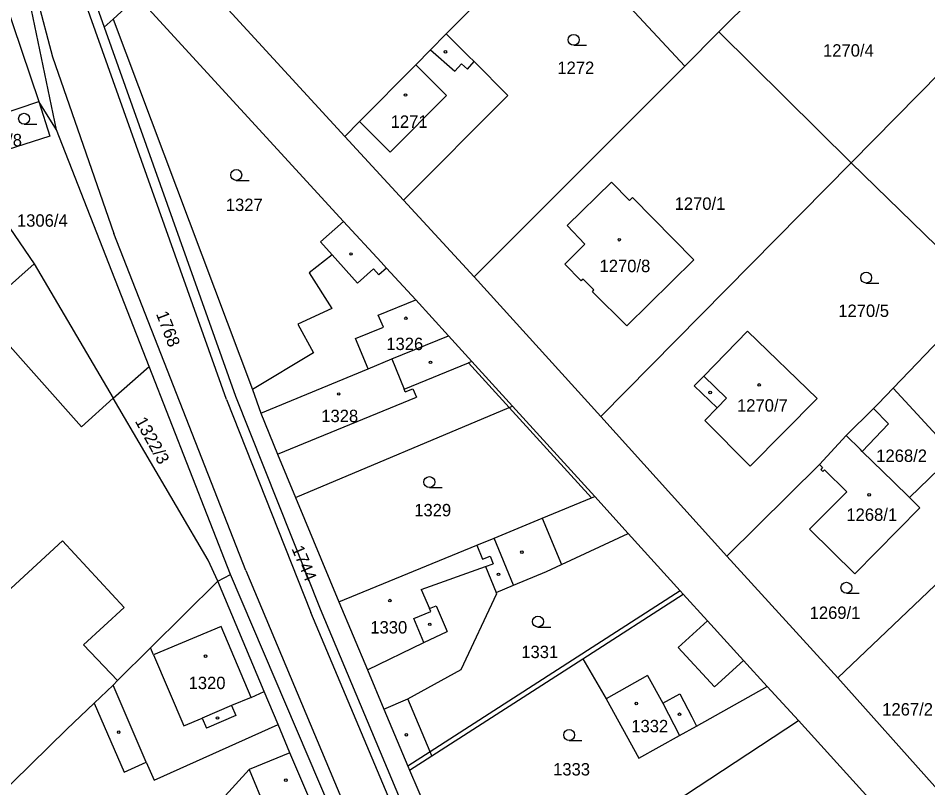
# Model space of a CAD drawing. Extents: x -724107 to -720612, y -1045267 to -1038441.
# Drawn here: x -722280.4 to -722155.8, y -1043853.9 to -1043748.4 of the extents above; entities that cross this region are included whole.
import ezdxf

# ---------------------------------------------------------------- set-up
doc = ezdxf.new("R2010")
doc.units = 0
for name, color, linetype in [('Hranice parcel', 7, 'Continuous'), ('Parcelní čísla', 7, 'Continuous'), ('Vnitřní kresba', 7, 'Continuous'), ('Značky budov', 7, 'Continuous'), ('Značky kultur', 7, 'Continuous')]:
    doc.layers.add(name, color=color, linetype=linetype)

msp = doc.modelspace()

# ---------------------------------------------------------------- linework, layer by layer
at = {"layer": 'Hranice parcel'}
for p, q in [((-722149.69, -1043715.56), (-722184.39, -1043750.26)), ((-722271.67, -1043725.28), (-722235.63, -1043764.57)), ((-722207.03, -1043735.71), (-722221.74, -1043750.51)), ((-722282.31, -1043745.68), (-722277.54, -1043759.8)), ((-722189.05, -1043754.93), (-722198.01, -1043745.33)), ((-722267.36, -1043748.49), (-722268.57, -1043749.61)), ((-722267.36, -1043748.49), (-722248.29, -1043799.28)), ((-722184.39, -1043750.26), (-722189.05, -1043754.93)), ((-722166.29, -1043768.21), (-722184.39, -1043750.26)), ((-722189.05, -1043754.93), (-722217.93, -1043783.81)), ((-722290.43, -1043764.1), (-722277.54, -1043759.8)), ((-722275.1, -1043763.67), (-722277.54, -1043759.8)), ((-722262.44, -1043796.1), (-722275.1, -1043763.67)), ((-722235.63, -1043764.57), (-722227.59, -1043773.31)), ((-722200.58, -1043802.97), (-722166.29, -1043768.21)), ((-722166.29, -1043768.21), (-722147.99, -1043786)), ((-722227.59, -1043773.31), (-722217.93, -1043783.81)), ((-722217.93, -1043783.81), (-722200.58, -1043802.97)), ((-722160.53, -1043799.1), (-722147.99, -1043786)), ((-722267.34, -1043800.47), (-722262.44, -1043796.1)), ((-722251.29, -1043824.64), (-722262.44, -1043796.1)), ((-722248.29, -1043799.28), (-722247.15, -1043802.49)), ((-722152.19, -1043808.13), (-722160.53, -1043799.1)), ((-722201.4, -1043813.94), (-722212.66, -1043801.55)), ((-722200.58, -1043802.97), (-722183.32, -1043822.12)), ((-722170.63, -1043809.56), (-722166.95, -1043805.59)), ((-722158.29, -1043814.09), (-722152.19, -1043808.13)), ((-722183.32, -1043822.12), (-722170.63, -1043809.56)), ((-722242.37, -1043814.06), (-722236.46, -1043828.37)), ((-722196.84, -1043818.98), (-722201.4, -1043813.94)), ((-722168.11, -1043838.8), (-722183.32, -1043822.12)), ((-722152.26, -1043823.69), (-722168.11, -1043838.8)), ((-722253.02, -1043825.52), (-722251.29, -1043824.64)), ((-722227.96, -1043879.3), (-722251.29, -1043824.64)), ((-722203.01, -1043836.16), (-722189.29, -1043827.33)), ((-722223.71, -1043849.48), (-722203.01, -1043836.16)), ((-722173.48, -1043844.65), (-722177.77, -1043839.96)), ((-722159.2, -1043860.38), (-722173.48, -1043844.65)), ((-722243.15, -1043849.05), (-722244.78, -1043845.16)), ((-722226.79, -1043851.46), (-722223.71, -1043849.48)), ((-722226.79, -1043851.46), (-722221.32, -1043864.01))]:
    msp.add_line(p, q, dxfattribs=at)
for points in [[(-722275.1, -1043763.67), (-722280.81, -1043736.21), (-722288.3, -1043710.14)], [(-722275.36, -1043721.26), (-722270.01, -1043745.57), (-722268.57, -1043749.61)], [(-722131.89, -1043733.35), (-722147.61, -1043749.28), (-722153.97, -1043755.73), (-722166.29, -1043768.21)], [(-722235.8, -1043776.22), (-722264.01, -1043745.39), (-722267.36, -1043748.49)], [(-722268.57, -1043749.61), (-722250.61, -1043800.16), (-722239.01, -1043829.34), (-722218.86, -1043877.33)], [(-722221.74, -1043750.51), (-722223.88, -1043752.7), (-722225.9, -1043754.78), (-722233.6, -1043762.52), (-722235.63, -1043764.57)], [(-722227.59, -1043773.31), (-722213.29, -1043758.96), (-722217.92, -1043754.33), (-722218.69, -1043753.56), (-722221.74, -1043750.51)], [(-722277.54, -1043759.8), (-722276.02, -1043764.56), (-722287.62, -1043768.22)], [(-722287.62, -1043768.22), (-722278.2, -1043782.03), (-722324.44, -1043823.26)], [(-722202.74, -1043779.35), (-722205.18, -1043776.78), (-722199.1, -1043770.83), (-722196.63, -1043773.34), (-722196.22, -1043772.94), (-722187.81, -1043781.47), (-722197.01, -1043790.53), (-722201.71, -1043785.87), (-722201.5, -1043785.59), (-722202.99, -1043784.13), (-722203.24, -1043784.35), (-722205.49, -1043782.1), (-722202.74, -1043779.35)], [(-722235.8, -1043776.22), (-722238.94, -1043779.03), (-722237.35, -1043780.82), (-722240.5, -1043783.27), (-722237.41, -1043788.14), (-722242.05, -1043790.31), (-722239.91, -1043794.24), (-722248.29, -1043799.28)], [(-722221.43, -1043791.89), (-722225.88, -1043786.96), (-722229.9, -1043782.64), (-722230.66, -1043781.82), (-722235.8, -1043776.22)], [(-722267.34, -1043800.47), (-722271.69, -1043804.36), (-722283.34, -1043791.3), (-722318.33, -1043822.49)], [(-722184.65, -1043801.8), (-722187.77, -1043798.77), (-722186.46, -1043797.42), (-722180.49, -1043791.26), (-722170.95, -1043800.5), (-722180.12, -1043809.76), (-722186.3, -1043803.5), (-722184.65, -1043801.8)], [(-722247.15, -1043802.49), (-722232.44, -1043796.41), (-722229.18, -1043795.06), (-722221.43, -1043791.89)], [(-722212.66, -1043801.55), (-722218.24, -1043795.44), (-722221.43, -1043791.89)], [(-722166.95, -1043805.59), (-722163.23, -1043801.87), (-722162.59, -1043801.24), (-722160.53, -1043799.1)], [(-722253.02, -1043825.52), (-722254.33, -1043822.64), (-722267.34, -1043800.47)], [(-722247.15, -1043802.49), (-722244.83, -1043808.14), (-722242.37, -1043814.06)], [(-722242.37, -1043814.06), (-722213.12, -1043801.74), (-722212.66, -1043801.55)], [(-722158.29, -1043814.09), (-722160.49, -1043811.93), (-722164.75, -1043807.74), (-722165, -1043807.5), (-722166.95, -1043805.59)], [(-722170.63, -1043809.56), (-722170.22, -1043809.97), (-722170.44, -1043810.23), (-722170.15, -1043810.49), (-722169.92, -1043810.26), (-722166.87, -1043813.28), (-722171.98, -1043818.41), (-722165.75, -1043824.51), (-722156.88, -1043815.5), (-722158.29, -1043814.09)], [(-722236.46, -1043828.37), (-722217.54, -1043820.6), (-722215.19, -1043819.62), (-722208.58, -1043816.9), (-722201.86, -1043814.13), (-722201.4, -1043813.94)], [(-722223.71, -1043849.48), (-722223.94, -1043848.93), (-722226.99, -1043841.68), (-722219.68, -1043837.64), (-722214.83, -1043827.21), (-722214.88, -1043827.08), (-722212.52, -1043826.1), (-722207.99, -1043824.23), (-722205.96, -1043823.27), (-722196.84, -1043818.98)], [(-722189.29, -1043827.33), (-722189.69, -1043826.88), (-722196.84, -1043818.98)], [(-722266.76, -1043839.14), (-722271.42, -1043834.28), (-722265.86, -1043829.16), (-722274.28, -1043820.01), (-722299.56, -1043843.28), (-722318.33, -1043822.49)], [(-722266.76, -1043839.14), (-722262.25, -1043834.68), (-722253.02, -1043825.52)], [(-722244.78, -1043845.16), (-722246.67, -1043840.66), (-722253.02, -1043825.52)], [(-722177.77, -1043839.96), (-722181.01, -1043836.4), (-722185.95, -1043830.98), (-722189.29, -1043827.33)], [(-722236.46, -1043828.37), (-722232.54, -1043837.67), (-722230.29, -1043843.07), (-722227.02, -1043850.91), (-722226.79, -1043851.46)], [(-722203.01, -1043836.16), (-722199.83, -1043841.66), (-722195.38, -1043849.78), (-722189.8, -1043846.69), (-722187.45, -1043845.39), (-722177.77, -1043839.96)], [(-722269.95, -1043842.25), (-722267.38, -1043839.77), (-722266.76, -1043839.14)], [(-722168.11, -1043838.8), (-722154.8, -1043853.66), (-722153.03, -1043855.63)], [(-722291.25, -1043863.51), (-722286.07, -1043857.94), (-722273.7, -1043845.81), (-722269.95, -1043842.25)], [(-722269.95, -1043842.25), (-722265.86, -1043851.72), (-722262.82, -1043850.36), (-722261.76, -1043852.83), (-722244.78, -1043845.16)], [(-722204.98, -1043855.39), (-722199.37, -1043861.66), (-722173.48, -1043844.65)], [(-722243.15, -1043849.05), (-722248.71, -1043851.35), (-722252.47, -1043855.45), (-722256.84, -1043860.15), (-722257.53, -1043860.92)], [(-722237.72, -1043861.97), (-722239.2, -1043858.34), (-722243.15, -1043849.05)]]:
    msp.add_lwpolyline(points, dxfattribs=at)
at = {"layer": 'Vnitřní kresba'}
for p, q in [((-722282.86, -1043726.17), (-722275.66, -1043753.66)), ((-722251.83, -1043800.62), (-722271.23, -1043746.03)), ((-722223.88, -1043752.7), (-722220.54, -1043755.64)), ((-722275.66, -1043753.66), (-722267.27, -1043777.86)), ((-722221.72, -1043758.96), (-722225.9, -1043754.78)), ((-722220.54, -1043755.64), (-722219.64, -1043754.61)), ((-722219.64, -1043754.61), (-722218.81, -1043755.34)), ((-722218.81, -1043755.34), (-722217.92, -1043754.33)), ((-722229.42, -1043766.75), (-722221.72, -1043758.96)), ((-722233.6, -1043762.52), (-722229.42, -1043766.75)), ((-722249.21, -1043824.07), (-722267.27, -1043777.86)), ((-722233.9, -1043784.71), (-722237.35, -1043780.82)), ((-722278.2, -1043782.03), (-722267.34, -1043800.47)), ((-722233.9, -1043784.71), (-722231.69, -1043782.74)), ((-722231.69, -1043782.74), (-722230.95, -1043783.56)), ((-722229.9, -1043782.64), (-722230.95, -1043783.56)), ((-722231.05, -1043789.09), (-722225.88, -1043786.96)), ((-722230.32, -1043790.74), (-722231.05, -1043789.09)), ((-722234.15, -1043792.28), (-722230.32, -1043790.74)), ((-722232.44, -1043796.41), (-722234.15, -1043792.28)), ((-722229.18, -1043795.06), (-722227.51, -1043799.23)), ((-722227.51, -1043799.23), (-722218.71, -1043795.63)), ((-722218.24, -1043795.44), (-722218.71, -1043795.63)), ((-722218.71, -1043795.63), (-722213.12, -1043801.74)), ((-722183.34, -1043800.45), (-722186.46, -1043797.42)), ((-722227.36, -1043799.59), (-722227.51, -1043799.23)), ((-722227.36, -1043799.59), (-722226.3, -1043799.17)), ((-722226.3, -1043799.17), (-722225.82, -1043800.33)), ((-722251.83, -1043800.62), (-722240.28, -1043829.82)), ((-722244.83, -1043808.14), (-722225.82, -1043800.33)), ((-722184.65, -1043801.8), (-722183.34, -1043800.45)), ((-722213.12, -1043801.74), (-722201.86, -1043814.13)), ((-722208.58, -1043816.9), (-722205.96, -1043823.27)), ((-722212.52, -1043826.1), (-722215.19, -1043819.62)), ((-722217.54, -1043820.6), (-722216.75, -1043822.52)), ((-722216.75, -1043822.52), (-722215.73, -1043822.13)), ((-722215.73, -1043822.13), (-722215.33, -1043823.16)), ((-722225.15, -1043826.66), (-722216.34, -1043823.52)), ((-722216.34, -1043823.52), (-722215.33, -1043823.16)), ((-722216.34, -1043823.52), (-722214.88, -1043827.08)), ((-722249.21, -1043824.07), (-722226.27, -1043878.66)), ((-722225.15, -1043826.66), (-722224.04, -1043829.29)), ((-722189.69, -1043826.88), (-722223.94, -1043848.93)), ((-722220.08, -1043877.79), (-722240.28, -1043829.82)), ((-722226.19, -1043830.67), (-722223.87, -1043829.7)), ((-722224.04, -1043829.29), (-722223.12, -1043828.9)), ((-722223.87, -1043829.7), (-722224.04, -1043829.29)), ((-722223.12, -1043828.9), (-722221.62, -1043832.42)), ((-722224.82, -1043833.96), (-722226.19, -1043830.67)), ((-722252.57, -1043831.73), (-722261.83, -1043835.65)), ((-722248.45, -1043841.46), (-722252.57, -1043831.73)), ((-722224.82, -1043833.96), (-722221.62, -1043832.42)), ((-722261.83, -1043835.65), (-722262.25, -1043834.68)), ((-722232.54, -1043837.67), (-722224.82, -1043833.96)), ((-722261.83, -1043835.65), (-722257.68, -1043845.38)), ((-722194.18, -1043838.47), (-722199.83, -1043841.66)), ((-722194.18, -1043838.47), (-722192.06, -1043842.28)), ((-722262.82, -1043850.36), (-722267.38, -1043839.77)), ((-722248.45, -1043841.46), (-722246.67, -1043840.66)), ((-722192.06, -1043842.28), (-722189.75, -1043841)), ((-722189.75, -1043841), (-722188.12, -1043844.12)), ((-722248.45, -1043841.46), (-722251.13, -1043842.59)), ((-722230.29, -1043843.07), (-722226.99, -1043841.68)), ((-722192.06, -1043842.28), (-722189.8, -1043846.69)), ((-722251.13, -1043842.59), (-722255.19, -1043844.3)), ((-722251.13, -1043842.59), (-722250.55, -1043843.97)), ((-722257.68, -1043845.38), (-722255.19, -1043844.3)), ((-722255.19, -1043844.3), (-722254.59, -1043845.68)), ((-722250.55, -1043843.97), (-722254.59, -1043845.68)), ((-722188.12, -1043844.12), (-722187.45, -1043845.39)), ((-722223.94, -1043848.93), (-722227.02, -1043850.91)), ((-722248.71, -1043851.35), (-722244.84, -1043860.66))]:
    msp.add_line(p, q, dxfattribs=at)
for points in [[(-722164.75, -1043807.74), (-722161.15, -1043803.95), (-722163.23, -1043801.87)], [(-722185.95, -1043830.98), (-722189.95, -1043834.61), (-722185, -1043840.04), (-722181.01, -1043836.4)]]:
    msp.add_lwpolyline(points, dxfattribs=at)
at = {"layer": 'Značky budov'}
for centre in [(-722221.85, -1043752.98), (-722227.31, -1043758.9), (-722198.03, -1043778.74), (-722234.78, -1043780.69), (-722227.26, -1043789.5), (-722223.9, -1043795.54), (-722178.88, -1043798.64), (-722236.47, -1043799.88), (-722185.58, -1043799.68), (-722163.8, -1043813.7), (-722211.37, -1043821.57), (-722214.57, -1043824.6), (-722229.45, -1043828.2), (-722224, -1043831.45), (-722254.7, -1043835.81), (-722195.7, -1043842.31), (-722189.79, -1043843.78), (-722253.07, -1043844.29), (-722266.6, -1043846.24), (-722227.2, -1043846.59), (-722243.71, -1043852.81)]:
    msp.add_circle(centre, 0.175, dxfattribs=at)
at = {"layer": 'Značky kultur'}
for p, q in [((-722204.28, -1043752.09), (-722202.53, -1043752.09)), ((-722279.56, -1043762.9), (-722277.81, -1043762.9)), ((-722250.5, -1043770.6), (-722248.75, -1043770.6)), ((-722164.22, -1043784.67), (-722162.47, -1043784.67)), ((-722224.05, -1043812.71), (-722222.3, -1043812.71)), ((-722166.92, -1043827.19), (-722165.17, -1043827.19)), ((-722209.17, -1043831.83), (-722207.42, -1043831.83)), ((-722204.9, -1043847.37), (-722203.15, -1043847.37))]:
    msp.add_line(p, q, dxfattribs=at)
for centre in [(-722204.28, -1043751.34), (-722279.56, -1043762.15), (-722250.5, -1043769.85), (-722164.22, -1043783.92), (-722224.05, -1043811.96), (-722166.92, -1043826.44), (-722209.17, -1043831.08), (-722204.9, -1043846.62)]:
    msp.add_circle(centre, 0.75, dxfattribs=at)

# ---------------------------------------------------------------- texts
at = {"layer": 'Parcelní čísla'}
for s, p in [('1270/4', (-722170.13, -1043753.64)), ('1272', (-722206.52, -1043756.02)), ('1271', (-722229.35, -1043763.4)), ('1305/8', (-722286.8, -1043765.93)), ('1327', (-722251.93, -1043774.8)), ('1270/1', (-722190.46, -1043774.64)), ('1306/4', (-722280.54, -1043776.95)), ('1270/8', (-722200.74, -1043783.18)), ('1270/5', (-722168.04, -1043789.32)), ('1326', (-722229.95, -1043793.86)), ('1270/7', (-722181.91, -1043802.3)), ('1328', (-722238.86, -1043803.74)), ('1268/2', (-722162.84, -1043809.19)), ('1329', (-722226.12, -1043816.65)), ('1268/1', (-722166.93, -1043817.27)), ('1269/1', (-722171.96, -1043830.71)), ('1330', (-722232.14, -1043832.71)), ('1331', (-722211.46, -1043836.08)), ('1320', (-722257.03, -1043840.33)), ('1267/2', (-722162.02, -1043843.95)), ('1332', (-722196.39, -1043846.25)), ('1333', (-722207.1, -1043852.17))]:
    msp.add_text(s, height=1.7, dxfattribs=at).set_placement(p)
for s, rotation, p in [('1768', 291, (-722261.52, -1043788.89)), ('1322/3', 299, (-722264.42, -1043803.6)), ('1744', 293, (-722242.96, -1043821.07))]:
    msp.add_text(s, height=1.7, rotation=rotation, dxfattribs=at).set_placement(p)

doc.saveas('drawing.dxf')
